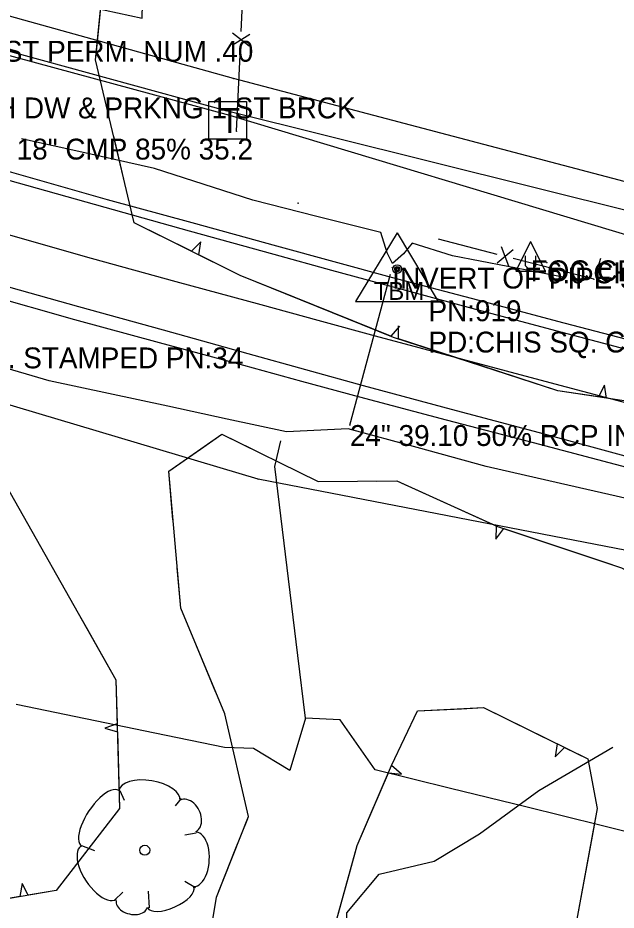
# Model space of a CAD drawing. Extents: x 954793 to 988390, y 1867850 to 1924428.
# Drawn here: x 963154.1 to 963297.6, y 1900873.5 to 1901087.4 of the extents above; entities that cross this region are included whole.
import ezdxf

# ---------------------------------------------------------------- set-up
doc = ezdxf.new("R2010")
doc.units = 0
for name, color, linetype in [('S_CROSS_DRAIN', 7, 'Continuous'), ('S_CROSS_DRAIN_ANNOT', 7, 'Continuous'), ('S_DITCHLINE', 7, 'Continuous'), ('S_DRG_PT_SYM', 7, 'Continuous'), ('S_EDGE_PAVEMENT', 7, 'Continuous'), ('S_FENCE', 7, 'Continuous'), ('S_FIBER_OPTIC_CABLE', 7, 'Continuous'), ('S_MSC_PT_SYM', 7, 'Continuous'), ('S_OBSCURES', 7, 'Continuous'), ('S_PARKING', 7, 'Continuous'), ('S_PAVEMENT_CROWN', 7, 'Continuous'), ('S_PRIMARY_CTL', 7, 'Continuous'), ('S_PRIMARY_CTL_ANNOT', 7, 'Continuous'), ('S_SHOULDER', 7, 'Continuous'), ('S_SIDE_DRAIN_ANNOT', 7, 'Continuous'), ('S_SIGN_ANNOT', 7, 'Continuous'), ('S_STREAM', 7, 'Continuous'), ('S_SURVEY_TEXT_ANNOT', 7, 'Continuous'), ('S_TELEPHONE_UTILITIES', 7, 'Continuous'), ('S_TREE', 7, 'Continuous'), ('S_UNDERGROUND_CABLE', 7, 'Continuous'), ('S_UTILITY_POLE_ANNOT', 7, 'Continuous'), ('S_UTL_PT_SYM', 7, 'Continuous'), ('S_WATER_UTILITIES', 7, 'Continuous')]:
    doc.layers.add(name, color=color, linetype=linetype)

msp = doc.modelspace()

# ---------------------------------------------------------------- linework, layer by layer
at = {"layer": 'S_CROSS_DRAIN'}
msp.add_line((963233.73, 1900989.78), (963243.45, 1901025.92), dxfattribs=at)
at = {"layer": 'S_DITCHLINE'}
for points in [[(963284.88, 1901025.19), (963271.61, 1901027.76), (963258.34, 1901030.32), (963248.67, 1901033.4), (963246.59, 1901030.79), (963243.93, 1901028.53), (963242.7, 1901031.07), (963241.12, 1901035.92), (963225.79, 1901039.78), (963210.45, 1901043.65), (963186.86, 1901051.27), (963170.95, 1901054.83), (963155.03, 1901058.4)], [(963440.89, 1900938.28), (963427.85, 1900941.59), (963414.81, 1900944.89), (963401.77, 1900948.2), (963388.73, 1900951.51), (963376.01, 1900954.53), (963363.29, 1900957.56), (963350.56, 1900960.59), (963337.84, 1900963.62), (963319.97, 1900967.67), (963302.1, 1900971.72), (963284.23, 1900975.78), (963266.36, 1900979.83), (963249.83, 1900984.37), (963233.31, 1900988.91), (963218.55, 1900988.18), (963204.33, 1900991.23), (963190.1, 1900994.28), (963175.87, 1900997.33), (963161.65, 1901000.38), (963148.81, 1901004.12)], [(963223.1, 1900919.53), (963221.26, 1900934.6), (963219.43, 1900949.68), (963217.6, 1900964.75), (963215.77, 1900979.82), (963217.21, 1900986.02)]]:
    msp.add_lwpolyline(points, dxfattribs=at)
at = {"layer": 'S_DRG_PT_SYM'}
for points in [[(963243.88, 1901027.5), (963243.88, 1901027.55), (963243.88, 1901027.5), (963243.83, 1901027.5), (963243.88, 1901027.5), (963243.88, 1901027.45), (963243.88, 1901027.5), (963243.93, 1901027.5)], [(963233.73, 1900989.78), (963233.73, 1900989.83), (963233.73, 1900989.78), (963233.68, 1900989.78), (963233.73, 1900989.78), (963233.73, 1900989.73), (963233.73, 1900989.78), (963233.78, 1900989.78)]]:
    msp.add_lwpolyline(points, dxfattribs=at)
at = {"layer": 'S_EDGE_PAVEMENT'}
for points in [[(963151.67, 1901048.51), (963174.96, 1901041.97), (963195.22, 1901036.33), (963215.48, 1901030.7), (963229.36, 1901026.91), (963243.24, 1901023.13), (963263.87, 1901017.58), (963284.5, 1901012.02), (963306.89, 1901006.16), (963329.28, 1901000.29), (963350.91, 1900994.64), (963372.54, 1900989), (963393.91, 1900983.39), (963415.28, 1900977.79), (963427.68, 1900974.52)], [(963147.23, 1901024.2), (963168.68, 1901018.2), (963188.99, 1901012.58), (963209.3, 1901006.96), (963223.12, 1901003.12), (963236.95, 1900999.29), (963258.03, 1900993.63), (963279.11, 1900987.97), (963301.36, 1900981.96), (963323.62, 1900975.94), (963344.9, 1900970.59), (963366.18, 1900965.23), (963388.84, 1900959.25), (963411.5, 1900953.26), (963435.21, 1900946.96), (963458.93, 1900940.66), (963472.56, 1900937.07), (963486.19, 1900933.48), (963508.99, 1900927.6), (963532.45, 1900921.58), (963555.91, 1900915.57), (963576.4, 1900910.29), (963576.6, 1900910.24)]]:
    msp.add_lwpolyline(points, dxfattribs=at)
at = {"layer": 'S_FENCE'}
for p, q in [((963205.49, 1901080.8), (963209.72, 1901083.47)), ((963209.58, 1901080.61), (963205.62, 1901083.66)), ((963272.84, 1901031.81), (963269.05, 1901028.56)), ((963271.82, 1901027.85), (963270.07, 1901032.53))]:
    msp.add_line(p, q, dxfattribs=at)
for points in [[(963207.7, 1901084.13), (963209.46, 1901121.4)], [(963206.57, 1901060.19), (963207.51, 1901080.14)], [(963269.01, 1901030.69), (963254.96, 1901034.3)], [(963292.24, 1901024.71), (963272.88, 1901029.69)], [(963293.81, 1901029.68), (963292.67, 1901026.07)]]:
    msp.add_lwpolyline(points, dxfattribs=at)
at = {"layer": 'S_FIBER_OPTIC_CABLE'}
for p, q in [((963204.95, 1901063.95), (963131.84, 1901083.81)), ((963204.06, 1901065.12), (963132.06, 1901084.82)), ((963586.38, 1900969.78), (963204.06, 1901065.12)), ((963393.12, 1901007.27), (963204.95, 1901063.95)), ((963211.73, 1900976.84), (963020.3, 1901033.72)), ((963348.86, 1900950.25), (963211.73, 1900976.84))]:
    msp.add_line(p, q, dxfattribs=at)
at = {"layer": 'S_MSC_PT_SYM'}
for points in [[(963206.57, 1901060.19), (963206.57, 1901060.24), (963206.57, 1901060.19), (963206.52, 1901060.19), (963206.57, 1901060.19), (963206.57, 1901060.14), (963206.57, 1901060.19), (963206.62, 1901060.19)], [(963221.31, 1901042.96), (963221.31, 1901043.01), (963221.31, 1901042.96), (963221.26, 1901042.96), (963221.31, 1901042.96), (963221.31, 1901042.91), (963221.31, 1901042.96), (963221.36, 1901042.96)], [(963280.94, 1901028.75), (963280.94, 1901028.8), (963280.94, 1901028.75), (963280.89, 1901028.75), (963280.94, 1901028.75), (963280.94, 1901028.7), (963280.94, 1901028.75), (963280.99, 1901028.75)], [(963292.24, 1901024.71), (963292.24, 1901024.76), (963292.24, 1901024.71), (963292.19, 1901024.71), (963292.24, 1901024.71), (963292.24, 1901024.66), (963292.24, 1901024.71), (963292.29, 1901024.71)]]:
    msp.add_lwpolyline(points, dxfattribs=at)
at = {"layer": 'S_OBSCURES'}
msp.add_lwpolyline([(963339.07, 1900868.58), (963327.61, 1900874.22), (963317.15, 1900880.75), (963316.44, 1900886.44), (963311.98, 1900889.39), (963293.94, 1900893.84), (963275.89, 1900898.29), (963257.84, 1900902.73), (963239.8, 1900907.18), (963231.42, 1900919.16), (963223.1, 1900919.53), (963219.32, 1900906.99), (963210.6, 1900912.24), (963203.66, 1900912.53), (963187, 1900915.96), (963170.35, 1900919.4), (963153.7, 1900922.83)], dxfattribs=at)
at = {"layer": 'S_PARKING'}
msp.add_lwpolyline([(963145.55, 1901056.85), (963144.8, 1901060.71), (963145.91, 1901083.11), (963149.45, 1901090.4), (963154.42, 1901093.65), (963169.18, 1901090.47), (963183.94, 1901087.3), (963184.29, 1901100.99), (963184.64, 1901114.68), (963184.67, 1901129.64), (963184.7, 1901144.6)], dxfattribs=at)
at = {"layer": 'S_PAVEMENT_CROWN'}
msp.add_lwpolyline([(963150.13, 1901035.92), (963171.7, 1901029.79), (963192.03, 1901024.22), (963212.36, 1901018.64), (963226.06, 1901014.91), (963239.76, 1901011.17), (963260.7, 1901005.59), (963281.64, 1901000.01), (963303.95, 1900994.1), (963326.25, 1900988.19), (963347.84, 1900982.55), (963369.43, 1900976.91), (963391.11, 1900971.26), (963412.79, 1900965.6), (963425.07, 1900962.35), (963437.34, 1900959.1), (963449.62, 1900955.85), (963461.9, 1900952.6), (963475.41, 1900949), (963488.92, 1900945.4), (963511.79, 1900939.53), (963535.51, 1900933.48), (963559.23, 1900927.43), (963579.79, 1900922.06)], dxfattribs=at)
msp.add_lwpolyline([(963150.13, 1901035.92), (963171.7, 1901029.79), (963192.03, 1901024.22), (963212.36, 1901018.64), (963226.06, 1901014.91), (963239.76, 1901011.17), (963260.7, 1901005.59), (963281.64, 1901000.01), (963303.95, 1900994.1), (963326.25, 1900988.19), (963347.84, 1900982.55), (963369.43, 1900976.91), (963391.11, 1900971.26), (963412.79, 1900965.6), (963425.07, 1900962.35), (963437.34, 1900959.1), (963449.62, 1900955.85), (963461.9, 1900952.6), (963475.41, 1900949), (963488.92, 1900945.4), (963511.79, 1900939.53), (963535.51, 1900933.48), (963559.23, 1900927.43), (963579.79, 1900922.06)], dxfattribs=at)
at = {"layer": 'S_PRIMARY_CTL'}
for p, q in [((963245.08, 1901035.87), (963235.05, 1901019.36)), ((963245.08, 1901035.87), (963254.91, 1901019.36)), ((963235.05, 1901019.36), (963254.91, 1901019.36))]:
    msp.add_line(p, q, dxfattribs=at)
for radius in [1.04, 0.609, 0.344]:
    msp.add_circle((963245.08, 1901027.17), radius, dxfattribs=at)
at = {"layer": 'S_SHOULDER'}
for points in [[(963152.04, 1901050.54), (963175.52, 1901043.87), (963195.84, 1901038.31), (963216.16, 1901032.76), (963229.91, 1901029.01), (963243.66, 1901025.26), (963264.33, 1901019.76), (963284.99, 1901014.27), (963307.41, 1901008.46), (963329.83, 1901002.65), (963351.56, 1900996.99), (963373.29, 1900991.33), (963394.46, 1900985.68), (963415.63, 1900980.04), (963428.11, 1900976.84)], [(963146.28, 1901021.13), (963167.73, 1901015.05), (963187.99, 1901009.57), (963208.25, 1901004.1), (963222.13, 1901000.32), (963236.01, 1900996.55), (963256.82, 1900991.06), (963277.64, 1900985.57), (963300.03, 1900979.68), (963322.43, 1900973.8), (963343.93, 1900968.21), (963365.43, 1900962.62), (963388.79, 1900956.48), (963412.16, 1900950.34), (963435.52, 1900944.2), (963458.89, 1900938.05), (963472.25, 1900934.46), (963485.62, 1900930.88), (963507.76, 1900925.22), (963531.32, 1900919.17), (963554.88, 1900913.11), (963575.28, 1900907.69), (963576.45, 1900907.38)]]:
    msp.add_lwpolyline(points, dxfattribs=at)
at = {"layer": 'S_STREAM'}
msp.add_lwpolyline([(963235.84, 1900853.85), (963232.85, 1900863.18), (963233, 1900872.92), (963240.78, 1900882.13), (963253.97, 1900885.26), (963264.84, 1900891.81), (963279, 1900902.24), (963296.77, 1900912.61)], dxfattribs=at)
at = {"layer": 'S_TELEPHONE_UTILITIES'}
msp.add_lwpolyline([(963199.93, 1901058.3), (963199.93, 1901067.3), (963208.93, 1901067.3), (963208.93, 1901058.3)], close=True, dxfattribs=at)
at = {"layer": 'S_TREE'}
for p, q in [((963197.99, 1901033.66), (963195.75, 1901031.42)), ((963197.51, 1901030.55), (963197.99, 1901033.66)), ((963245.6, 1901013.46), (963243.53, 1901011.06)), ((963245.38, 1901010.41), (963245.41, 1901013.55)), ((963294.76, 1900999.32), (963293.31, 1900996.51)), ((963295.25, 1900996.21), (963294.76, 1900999.32)), ((963268.79, 1900965.59), (963268.73, 1900962.45)), ((963268.73, 1900962.45), (963270.65, 1900964.97)), ((963177.95, 1900918.21), (963174.98, 1900917.18)), ((963174.98, 1900917.18), (963178, 1900916.25)), ((963283.43, 1900913.38), (963282.95, 1900910.28)), ((963282.95, 1900910.28), (963285.19, 1900912.52)), ((963246.08, 1900906.1), (963243.73, 1900908.23)), ((963242.95, 1900906.42), (963246.08, 1900906.1)), ((963178.57, 1900902.2), (963179.66, 1900899.92)), ((963193.27, 1900900.29), (963191.86, 1900898.55)), ((963196.92, 1900891.96), (963194.19, 1900891.53)), ((963169.41, 1900889), (963172.51, 1900887.8)), ((963155.15, 1900879.92), (963154.65, 1900876.8)), ((963156.59, 1900877.13), (963155.15, 1900879.92)), ((963196.71, 1900878.87), (963194.14, 1900880.37)), ((963177.32, 1900875.96), (963179.27, 1900877.86)), ((963185.69, 1900874.1), (963185.46, 1900878.08))]:
    msp.add_line(p, q, dxfattribs=at)
for points in [[(963593.06, 1901158.38), (963597.9, 1901116.56), (963596.77, 1901047.88), (963596.62, 1900991.14), (963603.49, 1900936.15), (963574.91, 1900922.19), (963539.92, 1900933.03), (963505.81, 1900939.53), (963471.1, 1900947.23), (963427.36, 1900958.35), (963392.3, 1900970.25), (963356.69, 1900978.51), (963321.15, 1900992.3), (963283.58, 1900997.98), (963244.17, 1901010.8), (963207.46, 1901025.63), (963182.04, 1901038.21), (963172.79, 1901077.33), (963175.9, 1901108.5), (963173.49, 1901146.91), (963169.8, 1901185.3), (963175.44, 1901218.15), (963182.78, 1901243.46), (963185.42, 1901259.74)], [(962714.79, 1901136.34), (962738.12, 1901148.21), (962763.68, 1901140.52), (962797.72, 1901119.37), (962828.91, 1901101.54), (962853.59, 1901089.4), (962874.47, 1901090.72), (962899.4, 1901083.13), (962928.34, 1901072.45), (962964.69, 1901056.17), (962990.4, 1901046.21), (963022.32, 1901027.22), (963049.54, 1901018.24), (963078.3, 1901007.85), (963117.13, 1900998.98), (963146.33, 1900984.01), (963177.65, 1900928.77), (963178.53, 1900897.92), (963163.3, 1900878.27), (963143.63, 1900874.91)], [(963172.83, 1901077.72), (963174.92, 1901098.7)], [(963179.81, 1901047.65), (963177.12, 1901058.99)], [(963195.75, 1901031.42), (963182.04, 1901038.21), (963179.81, 1901047.65)], [(963220.35, 1901020.42), (963207.46, 1901025.63), (963197.51, 1901030.55)], [(963243.53, 1901011.06), (963220.35, 1901020.42)], [(963269.16, 1901002.67), (963245.38, 1901010.41)], [(963293.31, 1900996.51), (963283.58, 1900997.98), (963269.16, 1901002.67)], [(963319.97, 1900992.48), (963295.25, 1900996.21)], [(963208.1, 1900839.11), (963198.53, 1900857.21), (963201.76, 1900876.69), (963209.44, 1900895.96), (963203.73, 1900920.58), (963193.18, 1900945.91), (963190.3, 1900978.74), (963203.04, 1900987.6), (963226.16, 1900976.24), (963245.02, 1900976.39), (963269.13, 1900965.48), (963298.86, 1900955.58), (963320, 1900944.25), (963325.95, 1900926.4), (963318.6, 1900899.18), (963301.69, 1900864.82)], [(963197.91, 1900984.04), (963203.04, 1900987.6), (963210.2, 1900984.09)], [(963191.32, 1900967.1), (963190.3, 1900978.74), (963197.91, 1900984.04)], [(963240.09, 1900976.35), (963245.02, 1900976.39), (963246.02, 1900975.93)], [(963246.02, 1900975.93), (963268.8, 1900965.63)], [(963270.65, 1900964.97), (963294.37, 1900957.07)], [(963294.37, 1900957.07), (963298.86, 1900955.58), (963316.73, 1900946)], [(963196.93, 1900936.92), (963193.18, 1900945.91), (963192.34, 1900955.56)], [(963169.25, 1900943.59), (963170.52, 1900941.33)], [(963170.52, 1900941.33), (963177.65, 1900928.77), (963177.95, 1900918.21)], [(963201.59, 1900925.72), (963196.93, 1900936.92)], [(963208.42, 1900840.12), (963220.01, 1900848.04), (963229.39, 1900867.09), (963235.47, 1900889.06), (963243.7, 1900908.17), (963249.91, 1900921.27), (963265.77, 1900922.08), (963290.77, 1900909.77), (963293.01, 1900897.9), (963287.88, 1900870.13)], [(963243.73, 1900908.23), (963249.91, 1900921.27), (963260.46, 1900921.81)], [(963260.46, 1900921.81), (963265.77, 1900922.08), (963283.43, 1900913.38)], [(963178, 1900916.25), (963178.53, 1900897.92), (963174.45, 1900892.65)], [(963285.19, 1900912.52), (963290.77, 1900909.77), (963293.01, 1900897.9), (963291.79, 1900891.3)], [(963233.84, 1900883.18), (963235.47, 1900889.06), (963242.95, 1900906.42)], [(963206.11, 1900887.6), (963209.27, 1900895.54)], [(963174.45, 1900892.65), (963163.3, 1900878.27), (963156.59, 1900877.13)], [(963291.79, 1900891.3), (963287.88, 1900870.13)], [(963199.59, 1900863.61), (963201.76, 1900876.69), (963206.11, 1900887.6)], [(963225.72, 1900859.64), (963229.39, 1900867.09), (963233.84, 1900883.18)], [(963154.65, 1900876.8), (963143.63, 1900874.91)]]:
    msp.add_lwpolyline(points, dxfattribs=at)
msp.add_circle((963184.56, 1900887.89), 1.21, dxfattribs=at)
for centre, major_axis, ratio, start_param, end_param in [((963185.69, 1900901.01), (-7.32, 1.21), 0.482994, 3.141593, 6.283185), ((963173.89, 1900895.52), (-4.45, -6.7), 0.405113, 3.141593, 6.283186), ((963194.93, 1900896.13), (-1.86, 3.77), 0.711534, 3.141592, 6.283185), ((963196.57, 1900885.72), (-0.32, -6.53), 0.529943, 0, 3.141593), ((963173.49, 1900882.51), (-4.22, 6.36), 0.471018, 0, 3.141593), ((963190.76, 1900876.64), (-5.53, -2.49), 0.420543, 6.283185, 9.424777), ((963181.43, 1900875.02), (-3.7, 0.87), 0.646762, 0, 3.141593)]:
    msp.add_ellipse(centre, major_axis=major_axis, ratio=ratio, start_param=start_param, end_param=end_param, dxfattribs=at)
at = {"layer": 'S_UNDERGROUND_CABLE'}
for p, q in [((963277.04, 1901033.78), (963273.51, 1901026.69)), ((963277.04, 1901033.78), (963280.53, 1901026.69)), ((963275.84, 1901027.93), (963275.84, 1901030.37)), ((963278.2, 1901030.37), (963278.2, 1901027.93)), ((963276.46, 1901027.27), (963275.84, 1901027.93)), ((963278.2, 1901027.93), (963277.66, 1901027.27)), ((963273.51, 1901026.69), (963280.53, 1901026.69)), ((963277.66, 1901027.27), (963276.46, 1901027.27))]:
    msp.add_line(p, q, dxfattribs=at)
at = {"layer": 'S_UTL_PT_SYM'}
for points in [[(963205.8, 1901072.8), (963205.8, 1901072.85), (963205.8, 1901072.8), (963205.75, 1901072.8), (963205.8, 1901072.8), (963205.8, 1901072.75), (963205.8, 1901072.8), (963205.85, 1901072.8)], [(963204.06, 1901065.12), (963204.06, 1901065.17), (963204.06, 1901065.12), (963204.01, 1901065.12), (963204.06, 1901065.12), (963204.06, 1901065.07), (963204.06, 1901065.12), (963204.11, 1901065.12)], [(963204.95, 1901063.95), (963204.95, 1901064), (963204.95, 1901063.95), (963204.9, 1901063.95), (963204.95, 1901063.95), (963204.95, 1901063.9), (963204.95, 1901063.95), (963205, 1901063.95)], [(963211.73, 1900976.84), (963211.73, 1900976.89), (963211.73, 1900976.84), (963211.68, 1900976.84), (963211.73, 1900976.84), (963211.73, 1900976.79), (963211.73, 1900976.84), (963211.78, 1900976.84)]]:
    msp.add_lwpolyline(points, dxfattribs=at)
at = {"layer": 'S_WATER_UTILITIES'}
for p, q in [((963205.8, 1901072.8), (963066.23, 1901111.6)), ((963582.22, 1900973.78), (963205.8, 1901072.8))]:
    msp.add_line(p, q, dxfattribs=at)

# ---------------------------------------------------------------- texts
at = {"layer": 'S_CROSS_DRAIN_ANNOT'}
for s, p in [('INVERT OF PIPE 50%', (963243.88, 1901022.5)), ('24" 39.10 50% RCP INVERT OF PIPE', (963233.73, 1900984.78))]:
    msp.add_text(s, height=5, dxfattribs=at).set_placement(p)
at = {"layer": 'S_PRIMARY_CTL'}
msp.add_text('TBM', height=4.287, rotation=360, dxfattribs=at).set_placement((963239.43, 1901019.78))
at = {"layer": 'S_PRIMARY_CTL_ANNOT'}
for s, p in [('PN:919', (963252.58, 1901014.67)), ('PD:CHIS SQ. CONC HW', (963252.58, 1901007.17)), ('PD:ARDOT STD. MON. STAMPED PN:34', (963082.63, 1901003.38))]:
    msp.add_text(s, height=5, dxfattribs=at).set_placement(p)
at = {"layer": 'S_SIDE_DRAIN_ANNOT'}
msp.add_text('18" CMP 85% 35.2', height=5, dxfattribs=at).set_placement((963153.86, 1901053.41))
at = {"layer": 'S_SIGN_ANNOT'}
msp.add_text('UNITY MISS BAPTIST PERM. NUM .40', height=5, dxfattribs=at).set_placement((963091.33, 1901076.85))
at = {"layer": 'S_SURVEY_TEXT_ANNOT'}
for s, p in [('ASPH DW & PRKNG 1 ST BRCK', (963135.52, 1901063.28)), ('6.0 CH LNK ON TREES', (963280.94, 1901023.75))]:
    msp.add_text(s, height=5, dxfattribs=at).set_placement(p)
at = {"layer": 'S_TELEPHONE_UTILITIES'}
msp.add_text('T', height=6, rotation=360, dxfattribs=at).set_placement((963202.5, 1901059.8))
at = {"layer": 'S_UTILITY_POLE_ANNOT'}
msp.add_text('FOC CENT AR COOP', height=5, dxfattribs=at).set_placement((963277.04, 1901024.25))

doc.saveas('drawing.dxf')
